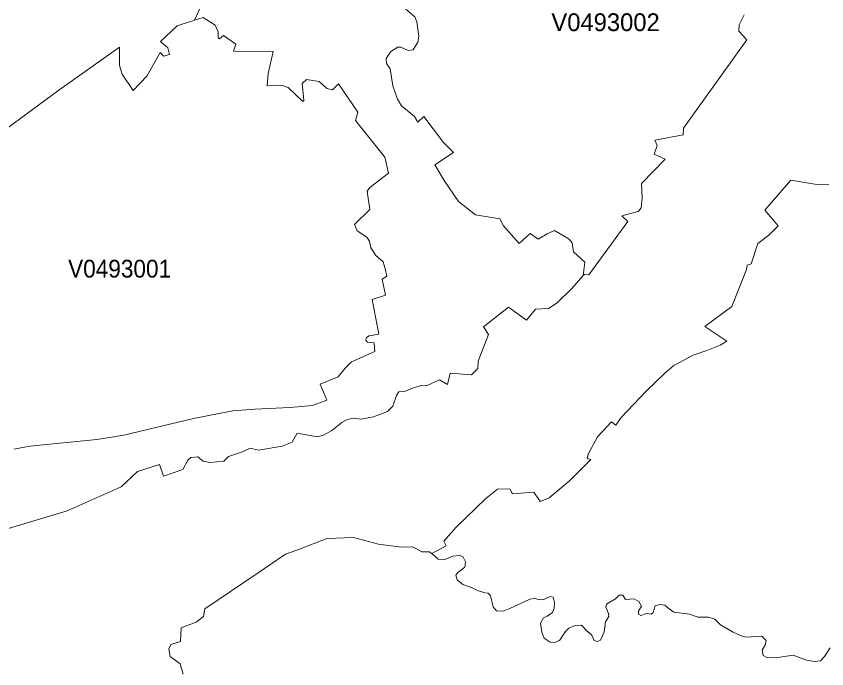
# Model space of a CAD drawing. Extents: x 369010 to 735936, y 6377141 to 6616555.
# Drawn here: x 651495 to 656057, y 6386415 to 6390086 of the extents above; entities that cross this region are included whole.
import ezdxf
from ezdxf.enums import TextEntityAlignment as Align

# ---------------------------------------------------------------- set-up
doc = ezdxf.new("R2010")
doc.units = 0
doc.header["$LTSCALE"] = 40
doc.layers.add('3', color=7, linetype='Continuous', lineweight=13)
doc.layers.add('4', color=7, linetype='Continuous')

msp = doc.modelspace()

# ---------------------------------------------------------------- linework, layer by layer
at = {"layer": '3'}
for points in [[(650998.07, 6389128.77), (651734.89, 6389670.96), (652075.5, 6389912.1), (652076, 6389808), (652091.39, 6389760.01), (652153.78, 6389668.15), (652229.91, 6389749.08), (652304.23, 6389882.98), (652323.09, 6389860.96), (652356.86, 6389870.73), (652348.58, 6389908.96), (652307.54, 6389943.88), (652400.71, 6390031.6), (652497.2, 6390063.04), (652575.82, 6390232.02)], [(652575.82, 6390232.02), (652497.2, 6390063.04), (652547.35, 6390079.43), (652613.55, 6390036.23), (652631.26, 6389998.66), (652630.93, 6389964.4), (652639.54, 6389959.11), (652661.71, 6389978.14), (652731.56, 6389928.82), (652716.83, 6389889.6), (652941.08, 6389886.95), (652912.29, 6389763.81), (652906.33, 6389694.96), (652987.59, 6389698.11), (653025.82, 6389685.03), (653106.92, 6389607.25), (653113.37, 6389612.21), (653104.44, 6389707.38), (653128.93, 6389730.22), (653199.93, 6389718.8), (653242.8, 6389680.4), (653275.24, 6389672.29), (653308.34, 6389706.38), (653417.41, 6389546.67), (653404, 6389498.84), (653568.51, 6389293.28), (653589.69, 6389204.08), (653484.77, 6389123.15), (653470.2, 6389101.63), (653484.43, 6388999.68), (653397.71, 6388914.61), (653414.1, 6388878.37), (653467.88, 6388842.45), (653482.94, 6388820.94), (653490.72, 6388783.04), (653518.53, 6388740.34), (653559.57, 6388703.76), (653571.49, 6388664.2), (653580.1, 6388624.48), (653553.95, 6388606.77), (653572.81, 6388516.91), (653498.34, 6388492.41), (653535.41, 6388296.79), (653481.29, 6388288.18), (653466.89, 6388278.75), (653463.25, 6388263.35), (653471.19, 6388252.6), (653510.09, 6388247.96), (653512.24, 6388199.47), (653381.82, 6388141.38), (653346.4, 6388106.79), (653305.86, 6388058.46), (653204.73, 6388017.25), (653242.63, 6387926.39), (653162.53, 6387896.43), (653034.43, 6387885.01), (652837.98, 6387874.92), (652714.68, 6387866.64), (652491.74, 6387823.11), (652101.15, 6387729.77), (651948.72, 6387704.78), (651571.04, 6387666.71)], [(653191.16, 6387719.34), (653223.77, 6387729.11), (653270.93, 6387755.92), (653326.54, 6387800.11), (653357.66, 6387817.49), (653391.59, 6387824.6), (653435.28, 6387820.13), (653504.96, 6387832.71), (653584.23, 6387863), (653615.02, 6387893.29), (653634.05, 6387952.7), (653648.78, 6387973.56), (653679.89, 6387974.88), (653725.08, 6387994.24), (653774.4, 6388008.81), (653802.86, 6388006.66), (653876.68, 6388041.41), (653921.86, 6388014.1), (653936.76, 6388077.33), (654056.42, 6388069.55), (654092.83, 6388104.8), (654095.14, 6388145.02), (654152.24, 6388295.96), (654124.93, 6388339.15), (654264.79, 6388449.88), (654365.74, 6388376.39), (654417.21, 6388437.46), (654489.87, 6388442.59), (654538.69, 6388474.37), (654622.11, 6388554.48), (654684.67, 6388627.13), (654694.6, 6388702.93), (654631.05, 6388760.53), (654622.94, 6388811.5), (654606.22, 6388832.03), (654524.63, 6388880.02), (654483.75, 6388862.31), (654433.1, 6388831.53), (654387.26, 6388863.8), (654325.53, 6388808.19), (654236.48, 6388907.16), (654215.63, 6388946.39), (654078.92, 6388969.56), (653984.75, 6389043.37), (653903.33, 6389161.71), (653850.53, 6389249.43), (653955.46, 6389320.43), (653898.53, 6389375.87), (653788.8, 6389521.68), (653754.21, 6389491.06), (653736.17, 6389522.51), (653663.01, 6389582.25), (653640.84, 6389619.16), (653613.69, 6389694.8), (653599.96, 6389789.8), (653579.27, 6389819.92), (653577.28, 6389848.05), (653603.27, 6389887.78), (653642.33, 6389911.94), (653658.38, 6389912.27), (653700.09, 6389893.07), (653728.39, 6389897.21), (653754.87, 6389940.74), (653761.49, 6389973.18), (653749.9, 6390055.43), (653738.15, 6390081.75), (653686.51, 6390126.6)], [(653686.51, 6390126.6), (653738.15, 6390081.75)], [(651482.17, 6387650.49), (651571.04, 6387666.71), (651948.72, 6387704.78), (652101.15, 6387729.77), (652491.74, 6387823.11), (652714.68, 6387866.64), (652837.98, 6387874.92), (653034.43, 6387885.01), (653162.53, 6387896.43), (653242.63, 6387926.39), (653204.73, 6388017.25), (653305.86, 6388058.46), (653346.4, 6388106.79), (653381.82, 6388141.38), (653512.24, 6388199.47), (653510.09, 6388247.96), (653471.19, 6388252.6), (653463.25, 6388263.35), (653466.89, 6388278.75), (653481.29, 6388288.18), (653535.41, 6388296.79), (653498.34, 6388492.41), (653572.81, 6388516.91), (653553.95, 6388606.77), (653580.1, 6388624.48), (653571.49, 6388664.2), (653559.57, 6388703.76), (653518.53, 6388740.34), (653490.72, 6388783.04), (653482.94, 6388820.94), (653467.88, 6388842.45), (653414.1, 6388878.37), (653397.71, 6388914.61), (653484.43, 6388999.68), (653470.2, 6389101.63), (653484.77, 6389123.15), (653589.69, 6389204.08), (653568.51, 6389293.28), (653404, 6389498.84), (653417.41, 6389546.67), (653308.34, 6389706.38), (653275.24, 6389672.29), (653242.8, 6389680.4), (653199.93, 6389718.8), (653128.93, 6389730.22), (653104.44, 6389707.38), (653113.37, 6389612.21), (653106.92, 6389607.25), (653025.82, 6389685.03), (652987.59, 6389698.11), (652906.33, 6389694.96), (652912.29, 6389763.81), (652941.08, 6389886.95), (652716.83, 6389889.6), (652731.56, 6389928.82), (652661.71, 6389978.14), (652639.54, 6389959.11), (652630.93, 6389964.4), (652631.26, 6389998.66), (652613.55, 6390036.23), (652547.35, 6390079.43), (652497.2, 6390063.04), (652400.71, 6390031.6), (652307.54, 6389943.88), (652348.58, 6389908.96), (652356.86, 6389870.73), (652323.09, 6389860.96), (652304.23, 6389882.98), (652229.91, 6389749.08), (652153.78, 6389668.15), (652091.39, 6389760.01), (652076, 6389808), (652075.5, 6389912.1), (651734.89, 6389670.96), (650998.07, 6389128.77)], [(653738.15, 6390081.75), (653749.9, 6390055.43), (653761.49, 6389973.18), (653754.87, 6389940.74), (653728.39, 6389897.21), (653700.09, 6389893.07), (653658.38, 6389912.27), (653642.33, 6389911.94), (653603.27, 6389887.78), (653577.28, 6389848.05), (653579.27, 6389819.92), (653599.96, 6389789.8), (653613.69, 6389694.8), (653640.84, 6389619.16), (653663.01, 6389582.25), (653736.17, 6389522.51), (653754.21, 6389491.06), (653788.8, 6389521.68), (653898.53, 6389375.87), (653955.46, 6389320.43), (653850.53, 6389249.43), (653903.33, 6389161.71), (653984.75, 6389043.37), (654078.92, 6388969.56), (654215.63, 6388946.39), (654236.48, 6388907.16), (654325.53, 6388808.19), (654387.26, 6388863.8), (654433.1, 6388831.53), (654483.75, 6388862.31), (654524.63, 6388880.02), (654606.22, 6388832.03), (654622.94, 6388811.5), (654631.05, 6388760.53), (654694.6, 6388702.93), (654684.67, 6388627.13)], [(655591.96, 6390094.66), (655563.99, 6390037.06), (655560.85, 6390001.81), (655606.03, 6389953.98), (655250.03, 6389456.8), (655247.38, 6389419.23), (655088.17, 6389389.28), (655102.57, 6389358.82), (655085.02, 6389309.34), (655147.09, 6389282.2), (655013.86, 6389145.99), (655018.33, 6389063.73), (655012.2, 6389008.29), (654994.66, 6388986.94), (654903.96, 6388963.27), (654937.23, 6388931.66), (654717.27, 6388630.94), (654697.41, 6388634.25), (654684.67, 6388627.13), (654622.11, 6388554.48), (654538.69, 6388474.37), (654489.87, 6388442.59), (654417.21, 6388437.46), (654365.74, 6388376.39), (654264.79, 6388449.88), (654124.93, 6388339.15), (654152.24, 6388295.96), (654095.14, 6388145.02), (654092.83, 6388104.8), (654056.42, 6388069.55)], [(654684.67, 6388627.13), (654697.41, 6388634.25), (654717.27, 6388630.94), (654937.23, 6388931.66), (654903.96, 6388963.27), (654994.66, 6388986.94), (655012.2, 6389008.29), (655018.33, 6389063.73), (655013.86, 6389145.99), (655147.09, 6389282.2), (655085.02, 6389309.34), (655102.57, 6389358.82), (655088.17, 6389389.28), (655247.38, 6389419.23), (655250.03, 6389456.8), (655606.03, 6389953.98), (655560.85, 6390001.81), (655563.99, 6390037.06), (655591.96, 6390094.66)], [(653832.99, 6387063.28), (653913.75, 6387107.64), (653901.01, 6387133.13), (653971.35, 6387212.4), (654137.84, 6387373.44), (654204.21, 6387426.23), (654273.39, 6387427.72), (654287.46, 6387399.42), (654407.78, 6387408.36), (654444.36, 6387356.89), (654493.35, 6387376.42), (654606.72, 6387470.26), (654729.52, 6387592.4), (654708.01, 6387599.02), (654715.45, 6387627.16), (654765.77, 6387719.67), (654845.04, 6387804.91), (654869.21, 6387785.54), (654899.16, 6387828.41), (655040.83, 6387977.53), (655143.28, 6388076.66), (655196.24, 6388120.85), (655305.31, 6388178.78), (655381.28, 6388205.1), (655456.25, 6388235.22), (655494.81, 6388257.56), (655369.36, 6388341.31), (655522.78, 6388452.69), (655603.88, 6388660.56), (655608.84, 6388685.06), (655631.02, 6388692.51), (655667.93, 6388807.53), (655729.66, 6388854.04), (655783.78, 6388906.83), (655708.48, 6388995.54), (655853.79, 6389163.53), (656000.43, 6389138.7), (656067.95, 6389136.88)], [(656067.95, 6389136.88), (656000.43, 6389138.7), (655853.79, 6389163.53), (655708.48, 6388995.54), (655783.78, 6388906.83), (655729.66, 6388854.04), (655667.93, 6388807.53), (655631.02, 6388692.51), (655608.84, 6388685.06), (655603.88, 6388660.56), (655522.78, 6388452.69), (655369.36, 6388341.31), (655494.81, 6388257.56), (655456.25, 6388235.22), (655381.28, 6388205.1), (655305.31, 6388178.78), (655196.24, 6388120.85), (655143.28, 6388076.66), (655040.83, 6387977.53), (654899.16, 6387828.41), (654869.21, 6387785.54), (654845.04, 6387804.91), (654765.77, 6387719.67), (654715.45, 6387627.16), (654708.01, 6387599.02), (654729.52, 6387592.4), (654606.72, 6387470.26), (654493.35, 6387376.42), (654444.36, 6387356.89), (654407.78, 6387408.36), (654287.46, 6387399.42), (654273.39, 6387427.72), (654204.21, 6387426.23), (654137.84, 6387373.44), (653971.35, 6387212.4), (653901.01, 6387133.13), (653913.75, 6387107.64), (653832.99, 6387063.28), (653869.73, 6387032.5), (653907.46, 6387030.51), (653952.65, 6387049.38), (653989.55, 6387052.86), (654008.42, 6387047.4), (654023.81, 6387017.11), (654019.84, 6386986.32), (653978.79, 6386954.71), (653969.69, 6386941.8), (653977.14, 6386914.99), (654008.59, 6386890.17), (654061.05, 6386869.98), (654089.85, 6386854.91), (654132.22, 6386842.17), (654150.42, 6386840.85), (654163.17, 6386824.79), (654173.92, 6386788.38), (654179.22, 6386762.89), (654198.09, 6386741.38), (654234.33, 6386739.39), (654273.23, 6386754.12), (654385.77, 6386806.09), (654412.58, 6386810.72), (654442.21, 6386802.62), (654463.72, 6386804.6), (654499.97, 6386821.98), (654516.02, 6386817.35), (654523.47, 6386787.72), (654522.14, 6386755.45), (654512.05, 6386732.61), (654483.75, 6386710.43), (654461.57, 6386701.66), (654444.69, 6386672.53), (654452.63, 6386621.39), (654466.87, 6386587.13), (654500.46, 6386564.29), (654525.45, 6386563.79), (654551.6, 6386574.55), (654586.53, 6386624.2), (654604.07, 6386644.39), (654640.98, 6386659.29), (654675.9, 6386661.11), (654705.52, 6386628.17), (654734.32, 6386604.01), (654747.23, 6386575.05), (654764.61, 6386568.26), (654783.48, 6386576.37), (654804, 6386623.87), (654811.45, 6386679.65), (654828.99, 6386709.77), (654828.33, 6386726.65), (654812.11, 6386761.57)], [(654056.42, 6388069.55), (653936.76, 6388077.33), (653921.86, 6388014.1), (653876.68, 6388041.41), (653802.86, 6388006.66), (653774.4, 6388008.81), (653725.08, 6387994.24), (653679.89, 6387974.88), (653648.78, 6387973.56), (653634.05, 6387952.7), (653615.02, 6387893.29), (653584.23, 6387863), (653504.96, 6387832.71), (653435.28, 6387820.13), (653391.59, 6387824.6), (653357.66, 6387817.49), (653326.54, 6387800.11), (653270.93, 6387755.92), (653223.77, 6387729.11), (653191.16, 6387719.34), (653075.14, 6387739.86), (653047.34, 6387689.55), (652992.39, 6387667.04), (652858.66, 6387645.86), (652811.66, 6387655.46), (652767.8, 6387635.1), (652688.53, 6387609.61), (652664.03, 6387583.46), (652584.26, 6387575.02), (652547.19, 6387584.13), (652516.4, 6387607.3), (652477.84, 6387603.32), (652460.46, 6387587.93), (652433.15, 6387535.8), (652324.25, 6387499.06), (652300.75, 6387564.26), (652176.62, 6387525.21), (652084.44, 6387437.99), (651780.9, 6387304.26), (651192.04, 6387127.33)], [(651192.04, 6387127.33), (651780.9, 6387304.26), (652084.44, 6387437.99), (652176.62, 6387525.21), (652300.75, 6387564.26), (652324.25, 6387499.06), (652433.15, 6387535.8), (652460.46, 6387587.93), (652477.84, 6387603.32), (652516.4, 6387607.3), (652547.19, 6387584.13), (652584.26, 6387575.02), (652664.03, 6387583.46), (652688.53, 6387609.61), (652767.8, 6387635.1), (652811.66, 6387655.46), (652858.66, 6387645.86), (652992.39, 6387667.04), (653047.34, 6387689.55), (653075.14, 6387739.86), (653191.16, 6387719.34)], [(651571.04, 6387666.71), (651482.17, 6387650.49)], [(655719.73, 6386478.39), (655697.72, 6386490.47), (655692.92, 6386521.42), (655710.46, 6386548.9), (655714.44, 6386575.21), (655690.27, 6386598.71), (655601.73, 6386592.26), (655570.78, 6386601.69), (655530.23, 6386620.4), (655458.57, 6386663.43), (655425.63, 6386694.38), (655391.37, 6386706.46), (655329.97, 6386706.13), (655285.61, 6386722.35), (655195.25, 6386733.1), (655169.1, 6386752.63), (655145.6, 6386772.66), (655114.65, 6386776.8), (655090.15, 6386769.35), (655078.73, 6386732.44), (655068.64, 6386721.68), (655042.49, 6386726.32), (655010.22, 6386715.56), (654996.81, 6386721.68), (654997.47, 6386738.57), (655013.53, 6386766.7), (654998.8, 6386794.34), (654973.31, 6386809.4), (654924.32, 6386805.26), (654908.27, 6386828.93), (654888.07, 6386830.25), (654866.56, 6386808.74), (654816.25, 6386778.45), (654812.11, 6386761.57), (654828.33, 6386726.65), (654828.99, 6386709.77), (654811.45, 6386679.65), (654804, 6386623.87), (654783.48, 6386576.37), (654764.61, 6386568.26), (654747.23, 6386575.05), (654734.32, 6386604.01), (654705.52, 6386628.17), (654675.9, 6386661.11), (654640.98, 6386659.29), (654604.07, 6386644.39), (654586.53, 6386624.2), (654551.6, 6386574.55), (654525.45, 6386563.79), (654500.46, 6386564.29), (654466.87, 6386587.13), (654452.63, 6386621.39), (654444.69, 6386672.53), (654461.57, 6386701.66), (654483.75, 6386710.43), (654512.05, 6386732.61), (654522.14, 6386755.45), (654523.47, 6386787.72), (654516.02, 6386817.35), (654499.97, 6386821.98), (654463.72, 6386804.6), (654442.21, 6386802.62), (654412.58, 6386810.72), (654385.77, 6386806.09), (654273.23, 6386754.12), (654234.33, 6386739.39), (654198.09, 6386741.38), (654179.22, 6386762.89), (654173.92, 6386788.38), (654163.17, 6386824.79), (654150.42, 6386840.85), (654132.22, 6386842.17), (654089.85, 6386854.91), (654061.05, 6386869.98), (654008.59, 6386890.17), (653977.14, 6386914.99), (653969.69, 6386941.8), (653978.79, 6386954.71), (654019.84, 6386986.32), (654023.81, 6387017.11), (654008.42, 6387047.4), (653989.55, 6387052.86), (653952.65, 6387049.38), (653907.46, 6387030.51), (653869.73, 6387032.5), (653832.99, 6387063.28), (653818.92, 6387074.04), (653776.55, 6387072.72), (653726.9, 6387101.52), (653663.68, 6387099.53), (653534.42, 6387115.91), (653393.24, 6387153.65), (653242.47, 6387148.02), (653089.05, 6387088.44), (653009.77, 6387059.48), (652850.39, 6386950.74), (652556.78, 6386753.46), (652549.17, 6386708.94), (652507.46, 6386677.33), (652423.06, 6386645.72)], [(652556.78, 6386753.46), (652850.39, 6386950.74), (653009.77, 6387059.48), (653089.05, 6387088.44), (653242.47, 6387148.02), (653393.24, 6387153.65), (653534.42, 6387115.91), (653663.68, 6387099.53), (653726.9, 6387101.52), (653776.55, 6387072.72), (653818.92, 6387074.04), (653832.99, 6387063.28)], [(654812.11, 6386761.57), (654816.25, 6386778.45), (654866.56, 6386808.74), (654888.07, 6386830.25), (654908.27, 6386828.93), (654924.32, 6386805.26), (654973.31, 6386809.4), (654998.8, 6386794.34), (655013.53, 6386766.7), (654997.47, 6386738.57), (654996.81, 6386721.68), (655010.22, 6386715.56), (655042.49, 6386726.32), (655068.64, 6386721.68), (655078.73, 6386732.44), (655090.15, 6386769.35), (655114.65, 6386776.8), (655145.6, 6386772.66), (655169.1, 6386752.63), (655195.25, 6386733.1), (655285.61, 6386722.35), (655329.97, 6386706.13), (655391.37, 6386706.46), (655425.63, 6386694.38), (655458.57, 6386663.43), (655530.23, 6386620.4), (655570.78, 6386601.69), (655601.73, 6386592.26), (655690.27, 6386598.71), (655714.44, 6386575.21), (655710.46, 6386548.9), (655692.92, 6386521.42), (655697.72, 6386490.47), (655719.73, 6386478.39), (655767.56, 6386477.73), (655868.02, 6386491.47), (655941.84, 6386463.83), (655987.52, 6386455.39), (656020.45, 6386459.36), (656043.29, 6386483.52), (656076.23, 6386532.68)], [(652434.48, 6386384.55), (652416.93, 6386442.31), (652360.99, 6386485.34), (652352.88, 6386528.38), (652365.63, 6386552.54), (652418.92, 6386568.43), (652423.06, 6386645.72), (652507.46, 6386677.33), (652549.17, 6386708.94), (652556.78, 6386753.46)], [(652423.06, 6386645.72), (652418.92, 6386568.43), (652365.63, 6386552.54), (652352.88, 6386528.38), (652360.99, 6386485.34), (652416.93, 6386442.31), (652434.48, 6386384.55)], [(656076.23, 6386532.68), (656043.29, 6386483.52), (656020.45, 6386459.36), (655987.52, 6386455.39), (655941.84, 6386463.83), (655868.02, 6386491.47), (655767.56, 6386477.73), (655719.73, 6386478.39)]]:
    msp.add_lwpolyline(points, dxfattribs=at)

# ---------------------------------------------------------------- texts
at = {"layer": '4'}
msp.add_text('V0493002', height=100, dxfattribs=at).set_placement((654811.61, 6390002.3), align=Align.CENTER)
at = {"layer": '4', "width": 0.95}
msp.add_text('V0493001', height=100, dxfattribs=at).set_placement((652076.64, 6388616.03), align=Align.CENTER)

doc.saveas('drawing.dxf')
